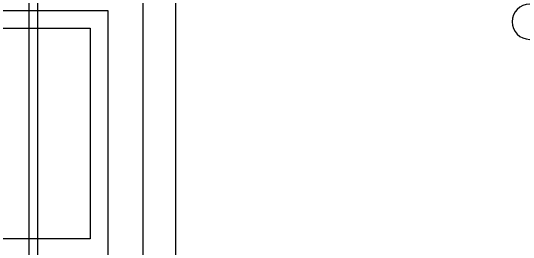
# Model space of a CAD drawing. Extents: x -264205 to -263659, y -1242401 to -1242060.
# Drawn here: x -263795.082 to -263794.35, y -1242165.755 to -1242165.417 of the extents above; entities that cross this region are included whole.
import ezdxf

# ---------------------------------------------------------------- set-up
doc = ezdxf.new("R2010")
doc.units = 0
for name, color, linetype in [('KFA_SO_10-1_PLACHTY', 7, 'Continuous'), ('KFA_SO_10-1_TRIBUNA_C_OBVOD', 7, 'Continuous'), ('OBRUBNIKY_KOMUNIKACIE_PROJEKT', 7, 'Continuous'), ('SITUACIA_DSP_2D', 7, 'Continuous')]:
    doc.layers.add(name, color=color, linetype=linetype)

msp = doc.modelspace()

# ---------------------------------------------------------------- linework, layer by layer
at = {"layer": 'KFA_SO_10-1_PLACHTY'}
msp.add_line((-263794.846, -1242167.589), (-263794.845, -1242161.188), dxfattribs=at)
at = {"layer": 'KFA_SO_10-1_TRIBUNA_C_OBVOD'}
msp.add_lwpolyline([(-263795.284, -1242101.267), (-263795.051, -1242101.819), (-263795.059, -1242226.991), (-263795.286, -1242227.548)], dxfattribs=at)
at = {"layer": 'OBRUBNIKY_KOMUNIKACIE_PROJEKT'}
msp.add_line((-263794.89278, -1242101.38224), (-263794.89278, -1242227.38224), dxfattribs=at)
at = {"layer": 'SITUACIA_DSP_2D'}
for p, q in [((-263794.89279, -1242101.38223), (-263794.89279, -1242227.38224)), ((-263795.04279, -1242101.76909), (-263795.04281, -1242226.99542)), ((-263795.38274, -1242165.41753), (-263794.94274, -1242165.41753)), ((-263794.94274, -1242165.41753), (-263794.94274, -1242165.76753)), ((-263795.35774, -1242165.44253), (-263794.96774, -1242165.44253)), ((-263794.96774, -1242165.44253), (-263794.96774, -1242165.74253)), ((-263794.96774, -1242165.74253), (-263795.35774, -1242165.74253))]:
    msp.add_line(p, q, dxfattribs=at)
msp.add_arc((-263794.3419, -1242165.43338), 0.025, 90, 270, dxfattribs=at)

doc.saveas('drawing.dxf')
